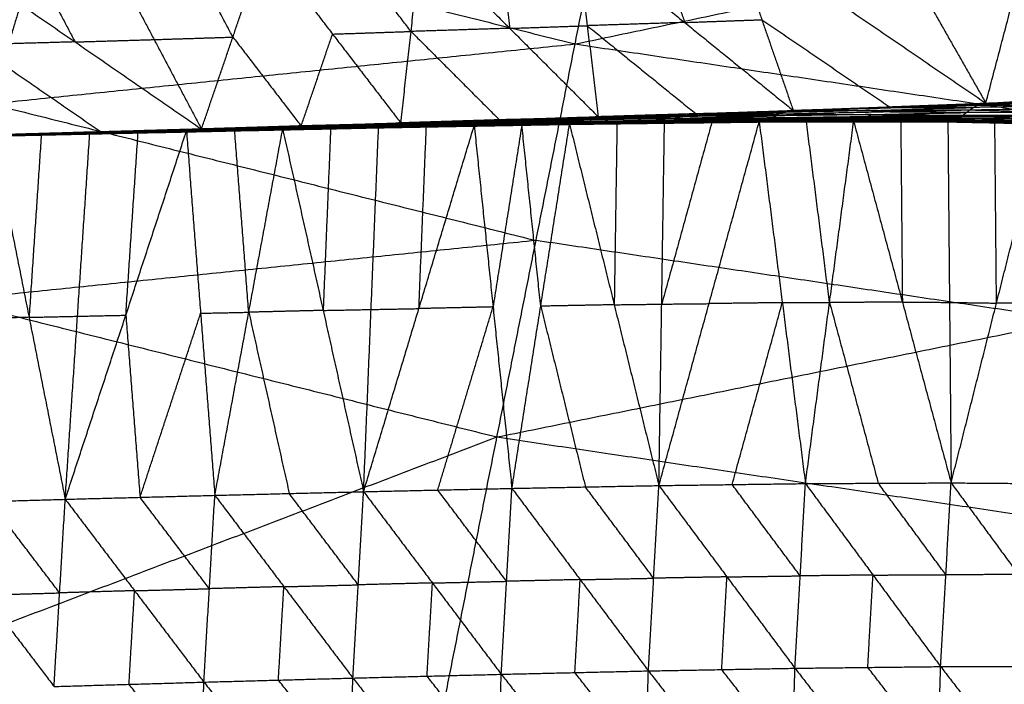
# Model space of a CAD drawing. Header units: millimetres. Extents: x -106 to 110, y -96 to 120.
# Tile 430 of 656: x -20.27 to -12.26, y -81.59 to -76.18. Entities that reach past the tile are written whole.
import ezdxf

# ---------------------------------------------------------------- set-up
doc = ezdxf.new("R2010")
doc.units = ezdxf.units.MM
doc.header["$MEASUREMENT"] = 0
doc.layers.add('Default', color=7, linetype='Continuous', true_color=0x000000)

msp = doc.modelspace()

# ---------------------------------------------------------------- linework, layer by layer
at = {"layer": 'Default'}
for points in [[(-15.7514, -76.3776, 7.9444), (-15.4387, -74.8058, 7.4488), (-15.126, -73.234, 6.9532)], [(-24.3249, -74.2301, 7.9444), (-20.0381, -75.3039, 7.9444), (-15.7514, -76.3776, 7.9444)], [(-15.7514, -76.3776, 7.9444), (-11.2229, -75.4312, 7.4488), (-6.6944, -74.4847, 6.9532)], [(-20.0381, -75.3039, 7.9444), (-20.2747, -76.0838, 8.2375), (-20.5113, -76.8638, 8.5305)], [(-13.2428, -75.3925, 2.7131), (-12.8254, -76.1256, 3.909), (-12.408, -76.8586, 5.105)], [(-12.408, -76.8586, 5.105), (-12.2079, -76.0977, 3.8748), (-12.0078, -75.3368, 2.6446)], [(-15.7424, -75.4871, 2.8812), (-15.6525, -76.2288, 4.1109), (-15.5626, -76.9705, 5.3407)], [(-15.7424, -75.4871, 2.8812), (-14.8592, -76.2027, 4.0498), (-13.9759, -76.9183, 5.2184)], [(-15.1146, -75.4644, 2.8366), (-14.9869, -75.8336, 3.4432), (-14.8592, -76.2027, 4.0498)], [(-14.4868, -75.4418, 2.7921), (-14.2314, -76.18, 4.0052), (-13.9759, -76.9183, 5.2184)], [(-14.4868, -75.4418, 2.7921), (-13.4474, -76.1502, 3.9486), (-12.408, -76.8586, 5.105)], [(-18.7924, -77.07, 5.6213), (-18.537, -76.3215, 4.3542), (-18.2815, -75.573, 3.0872)], [(-18.2815, -75.573, 3.0872), (-17.7257, -76.297, 4.281), (-17.1699, -77.0209, 5.4748)], [(-17.0868, -76.2757, 4.2271), (-17.3647, -75.9137, 3.6302), (-17.6426, -75.5518, 3.0333)], [(-17.1699, -77.0209, 5.4748), (-17.0868, -76.2757, 4.2271), (-17.0036, -75.5305, 2.9794)], [(-17.0036, -75.5305, 2.9794), (-16.2831, -76.2505, 4.1601), (-15.5626, -76.9705, 5.3407)], [(-16.373, -75.5088, 2.9303), (-16.3281, -75.8796, 3.5452), (-16.2831, -76.2505, 4.1601)], [(-20.8499, -75.6517, 3.3239), (-19.8212, -76.3609, 4.4726), (-18.7924, -77.07, 5.6213)], [(-20.2067, -75.6327, 3.2631), (-20.014, -75.9968, 3.8679), (-19.8212, -76.3609, 4.4726)], [(-19.5635, -75.6136, 3.2024), (-19.178, -76.3418, 4.4118), (-18.7924, -77.07, 5.6213)], [(-18.537, -76.3215, 4.3542), (-18.7297, -75.9574, 3.7495), (-18.9225, -75.5933, 3.1448)], [(-14.8592, -76.2027, 4.0498), (-15.2558, -76.2157, 4.0803), (-15.6525, -76.2288, 4.1109)], [(-14.8592, -76.2027, 4.0498), (-14.5453, -76.1914, 4.0275), (-14.2314, -76.18, 4.0052)], [(-14.2314, -76.18, 4.0052), (-13.7117, -76.5342, 4.5835), (-13.192, -76.8885, 5.1617)], [(-17.9812, -77.0455, 5.548), (-17.8534, -76.6712, 4.9145), (-17.7257, -76.297, 4.281)], [(-17.7257, -76.297, 4.281), (-17.4063, -76.2863, 4.2541), (-17.0868, -76.2757, 4.2271)], [(-16.2831, -76.2505, 4.1601), (-16.6849, -76.2631, 4.1936), (-17.0868, -76.2757, 4.2271)], [(-17.0868, -76.2757, 4.2271), (-16.7265, -76.6357, 4.8174), (-16.3663, -76.9957, 5.4078)], [(-16.2831, -76.2505, 4.1601), (-15.9678, -76.2396, 4.1355), (-15.6525, -76.2288, 4.1109)], [(-15.6525, -76.2288, 4.1109), (-15.2109, -76.5866, 4.6952), (-14.7692, -76.9444, 5.2795)], [(-25.2713, -77.3499, 9.1165), (-20.5113, -76.8638, 8.5305), (-15.7514, -76.3776, 7.9444)], [(-19.8212, -76.3609, 4.4726), (-20.2298, -76.3723, 4.5123), (-20.6384, -76.3837, 4.5519)], [(-19.8212, -76.3609, 4.4726), (-19.4996, -76.3513, 4.4422), (-19.178, -76.3418, 4.4118)], [(-19.178, -76.3418, 4.4118), (-18.8575, -76.3317, 4.383), (-18.537, -76.3215, 4.3542)], [(-18.537, -76.3215, 4.3542), (-18.2591, -76.6835, 4.9511), (-17.9812, -77.0455, 5.548)], [(-16.3874, -79.5752, 9.1165), (-16.0694, -77.9764, 8.5305), (-15.7514, -76.3776, 7.9444)], [(-15.7514, -76.3776, 7.9444), (-11.38, -77.0261, 7.9444), (-7.0086, -77.6745, 7.9444)], [(-20.6384, -76.3837, 4.5519), (-20.124, -76.7383, 5.1263), (-19.6096, -77.0929, 5.7006)], [(-13.9759, -76.9183, 5.2184), (-13.192, -76.8885, 5.1617), (-12.408, -76.8586, 5.105)], [(-12.4762, -76.8745, 5.0944), (-11.707, -76.8498, 5.0323), (-10.9378, -76.8252, 4.9702)], [(-12.4762, -76.8745, 5.0944), (-12.4421, -76.8666, 5.0997), (-12.408, -76.8586, 5.105)], [(-11.6729, -76.8419, 5.0376), (-12.0575, -76.8542, 5.0686), (-12.4421, -76.8666, 5.0997)], [(-12.4421, -76.8666, 5.0997), (-12.0745, -76.8582, 5.066), (-11.707, -76.8498, 5.0323)], [(-12.408, -76.8586, 5.105), (-11.6367, -76.822, 5.0519), (-10.8653, -76.7854, 4.9987)], [(-12.408, -76.8586, 5.105), (-11.6729, -76.8419, 5.0376), (-10.9378, -76.8252, 4.9702)], [(-20.5113, -76.8638, 8.5305), (-18.2903, -77.4201, 8.5305), (-16.0694, -77.9764, 8.5305)], [(-15.613, -76.9704, 5.3407), (-14.8242, -76.9463, 5.2785), (-14.0355, -76.9223, 5.2162)], [(-15.5626, -76.9705, 5.3407), (-14.7692, -76.9444, 5.2795), (-13.9759, -76.9183, 5.2184)], [(-15.5626, -76.9705, 5.3407), (-14.799, -76.9464, 5.2785), (-14.0355, -76.9223, 5.2162)], [(-14.852, -76.9585, 5.2751), (-14.4576, -76.9465, 5.244), (-14.0633, -76.9345, 5.2129)], [(-14.0633, -76.9345, 5.2129), (-14.4437, -76.9404, 5.2457), (-14.8242, -76.9463, 5.2785)], [(-14.799, -76.9464, 5.2785), (-14.4024, -76.9334, 5.2479), (-14.0057, -76.9203, 5.2173)], [(-14.091, -76.9467, 5.2096), (-13.315, -76.9301, 5.1469), (-12.5389, -76.9135, 5.0842)], [(-14.091, -76.9467, 5.2096), (-14.0633, -76.9345, 5.2129), (-14.0355, -76.9223, 5.2162)], [(-13.2872, -76.9179, 5.1502), (-13.6752, -76.9262, 5.1815), (-14.0633, -76.9345, 5.2129)], [(-14.0355, -76.9223, 5.2162), (-13.2558, -76.8984, 5.1553), (-12.4762, -76.8745, 5.0944)], [(-14.0355, -76.9223, 5.2162), (-13.2872, -76.9179, 5.1502), (-12.5389, -76.9135, 5.0842)], [(-14.0355, -76.9223, 5.2162), (-14.0057, -76.9203, 5.2173), (-13.9759, -76.9183, 5.2184)], [(-13.2261, -76.8964, 5.1564), (-13.6159, -76.9084, 5.1868), (-14.0057, -76.9203, 5.2173)], [(-14.0057, -76.9203, 5.2173), (-13.6308, -76.9094, 5.1863), (-13.2558, -76.8984, 5.1553)], [(-13.9759, -76.9183, 5.2184), (-13.2261, -76.8964, 5.1564), (-12.4762, -76.8745, 5.0944)], [(-13.3427, -76.9521, 5.1535), (-12.9546, -76.9438, 5.1222), (-12.5666, -76.9355, 5.0908)], [(-13.315, -76.9301, 5.1469), (-13.3011, -76.924, 5.1485), (-13.2872, -76.9179, 5.1502)], [(-12.5666, -76.9355, 5.0908), (-12.9408, -76.9328, 5.1189), (-13.315, -76.9301, 5.1469)], [(-13.2872, -76.9179, 5.1502), (-12.8974, -76.9059, 5.1197), (-12.5075, -76.894, 5.0893)], [(-12.5075, -76.894, 5.0893), (-12.8817, -76.8962, 5.1223), (-13.2558, -76.8984, 5.1553)], [(-13.2261, -76.8964, 5.1564), (-12.8341, -76.8815, 5.128), (-12.4421, -76.8666, 5.0997)], [(-13.192, -76.8885, 5.1617), (-13.209, -76.8924, 5.159), (-13.2261, -76.8964, 5.1564)], [(-12.5943, -76.9575, 5.0975), (-12.5666, -76.9355, 5.0908), (-12.5389, -76.9135, 5.0842)], [(-11.8004, -76.9346, 5.0272), (-12.1835, -76.9351, 5.059), (-12.5666, -76.9355, 5.0908)], [(-12.5389, -76.9135, 5.0842), (-12.5075, -76.894, 5.0893), (-12.4762, -76.8745, 5.0944)], [(-12.5389, -76.9135, 5.0842), (-11.7714, -76.9012, 5.0185), (-11.004, -76.889, 4.9528)], [(-12.5389, -76.9135, 5.0842), (-11.8004, -76.9346, 5.0272), (-11.0619, -76.9558, 4.9702)], [(-11.7401, -76.8818, 5.0236), (-12.1238, -76.8879, 5.0564), (-12.5075, -76.894, 5.0893)], [(-12.4762, -76.8745, 5.0944), (-11.7401, -76.8818, 5.0236), (-11.004, -76.889, 4.9528)], [(-17.2924, -77.0525, 5.4757), (-16.5066, -77.035, 5.4121), (-15.7208, -77.0176, 5.3485)], [(-17.2777, -77.0462, 5.4711), (-16.4898, -77.0271, 5.4067), (-15.7019, -77.0081, 5.3423)], [(-17.2777, -77.0462, 5.4711), (-16.4993, -77.0319, 5.4098), (-15.7208, -77.0176, 5.3485)], [(-17.2453, -77.0316, 5.4667), (-16.4526, -77.0092, 5.4009), (-15.66, -76.9868, 5.3351)], [(-17.2453, -77.0316, 5.4667), (-16.4736, -77.0198, 5.4045), (-15.7019, -77.0081, 5.3423)], [(-16.4344, -77.0035, 5.404), (-16.8307, -77.0147, 5.4369), (-17.2271, -77.0259, 5.4698)], [(-17.2089, -77.0202, 5.4729), (-16.4109, -76.9953, 5.4068), (-15.613, -76.9704, 5.3407)], [(-17.2089, -77.0202, 5.4729), (-16.4344, -77.0035, 5.404), (-15.66, -76.9868, 5.3351)], [(-17.1894, -77.0205, 5.4738), (-16.8002, -77.0079, 5.4403), (-16.4109, -76.9953, 5.4068)], [(-16.3914, -76.9956, 5.4078), (-16.7904, -77.0081, 5.4408), (-17.1894, -77.0205, 5.4738)], [(-17.1699, -77.0209, 5.4748), (-16.3914, -76.9956, 5.4078), (-15.613, -76.9704, 5.3407)], [(-17.1699, -77.0209, 5.4748), (-16.3663, -76.9957, 5.4078), (-15.5626, -76.9705, 5.3407)], [(-16.4993, -77.0319, 5.4098), (-16.1053, -77.0224, 5.3776), (-15.7113, -77.0128, 5.3454)], [(-15.7113, -77.0128, 5.3454), (-16.1006, -77.02, 5.3761), (-16.4898, -77.0271, 5.4067)], [(-16.4736, -77.0198, 5.4045), (-16.0772, -77.0086, 5.3716), (-15.6809, -76.9974, 5.3387)], [(-15.6809, -76.9974, 5.3387), (-16.0668, -77.0033, 5.3698), (-16.4526, -77.0092, 5.4009)], [(-16.4526, -77.0092, 5.4009), (-16.4435, -77.0063, 5.4025), (-16.4344, -77.0035, 5.404)], [(-16.4344, -77.0035, 5.404), (-16.0354, -76.991, 5.371), (-15.6365, -76.9786, 5.3379)], [(-15.6365, -76.9786, 5.3379), (-16.0237, -76.9869, 5.3724), (-16.4109, -76.9953, 5.4068)], [(-16.3914, -76.9956, 5.4078), (-15.9896, -76.983, 5.3742), (-15.5878, -76.9704, 5.3407)], [(-16.3663, -76.9957, 5.4078), (-16.3788, -76.9956, 5.4078), (-16.3914, -76.9956, 5.4078)], [(-15.7969, -77.0287, 5.3766), (-15.4104, -77.0233, 5.3483), (-15.0238, -77.0179, 5.3199)], [(-15.7697, -77.0309, 5.3731), (-15.0113, -77.0206, 5.32), (-14.2529, -77.0104, 5.267)], [(-15.7697, -77.0309, 5.3731), (-14.9952, -77.0214, 5.3164), (-14.2208, -77.0119, 5.2598)], [(-15.7697, -77.0309, 5.3731), (-15.3968, -77.0244, 5.3465), (-15.0238, -77.0179, 5.3199)], [(-14.9796, -77.0185, 5.3079), (-15.3668, -77.0232, 5.3362), (-15.7541, -77.028, 5.3645)], [(-15.7384, -77.0251, 5.3559), (-14.9611, -77.0133, 5.2966), (-14.1837, -77.0016, 5.2373)], [(-15.7384, -77.0251, 5.3559), (-14.9796, -77.0185, 5.3079), (-14.2208, -77.0119, 5.2598)], [(-15.7384, -77.0251, 5.3559), (-15.7296, -77.0214, 5.3522), (-15.7208, -77.0176, 5.3485)], [(-14.9522, -77.0096, 5.2929), (-15.3409, -77.0155, 5.3225), (-15.7296, -77.0214, 5.3522)], [(-15.7208, -77.0176, 5.3485), (-14.9418, -77.004, 5.288), (-14.1628, -76.9905, 5.2276)], [(-15.7208, -77.0176, 5.3485), (-14.9522, -77.0096, 5.2929), (-14.1837, -77.0016, 5.2373)], [(-15.7208, -77.0176, 5.3485), (-15.7113, -77.0128, 5.3454), (-15.7019, -77.0081, 5.3423)], [(-14.9323, -76.9993, 5.285), (-15.3218, -77.0061, 5.3152), (-15.7113, -77.0128, 5.3454)], [(-15.7019, -77.0081, 5.3423), (-14.9211, -76.9924, 5.281), (-14.1404, -76.9768, 5.2196)], [(-15.7019, -77.0081, 5.3423), (-15.6809, -76.9974, 5.3387), (-15.66, -76.9868, 5.3351)], [(-15.7019, -77.0081, 5.3423), (-14.9323, -76.9993, 5.285), (-14.1628, -76.9905, 5.2276)], [(-14.9002, -76.9818, 5.2774), (-15.2905, -76.9896, 5.308), (-15.6809, -76.9974, 5.3387)], [(-15.66, -76.9868, 5.3351), (-14.8755, -76.9668, 5.2723), (-14.091, -76.9467, 5.2096)], [(-15.66, -76.9868, 5.3351), (-15.6365, -76.9786, 5.3379), (-15.613, -76.9704, 5.3407)], [(-15.66, -76.9868, 5.3351), (-14.9002, -76.9818, 5.2774), (-14.1404, -76.9768, 5.2196)], [(-14.852, -76.9585, 5.2751), (-15.2442, -76.9686, 5.3065), (-15.6365, -76.9786, 5.3379)], [(-15.613, -76.9704, 5.3407), (-14.852, -76.9585, 5.2751), (-14.091, -76.9467, 5.2096)], [(-15.613, -76.9704, 5.3407), (-15.5878, -76.9704, 5.3407), (-15.5626, -76.9705, 5.3407)], [(-15.5878, -76.9704, 5.3407), (-15.206, -76.9584, 5.3096), (-14.8242, -76.9463, 5.2785)], [(-14.799, -76.9464, 5.2785), (-15.1934, -76.9584, 5.3096), (-15.5878, -76.9704, 5.3407)], [(-15.3968, -77.0244, 5.3465), (-15.0175, -77.0193, 5.32), (-14.6383, -77.0142, 5.2935)], [(-15.0692, -79.9702, 4.3478), (-14.6611, -78.4903, 4.8074), (-14.2529, -77.0104, 5.267)], [(-15.0692, -79.9702, 4.3478), (-15.0465, -78.4941, 4.8339), (-15.0238, -77.0179, 5.3199)], [(-14.6383, -77.0142, 5.2935), (-14.8424, -77.7541, 5.0637), (-15.0465, -78.4941, 4.8339)], [(-15.0238, -77.0179, 5.3199), (-14.6383, -77.0142, 5.2935), (-14.2529, -77.0104, 5.267)], [(-15.0113, -77.0206, 5.32), (-14.6241, -77.0159, 5.2917), (-14.2368, -77.0112, 5.2634)], [(-14.9952, -77.0214, 5.3164), (-14.9874, -77.0199, 5.3122), (-14.9796, -77.0185, 5.3079)], [(-14.9796, -77.0185, 5.3079), (-14.5909, -77.0126, 5.2782), (-14.2022, -77.0067, 5.2485)], [(-14.2022, -77.0067, 5.2485), (-14.5816, -77.01, 5.2726), (-14.9611, -77.0133, 5.2966)], [(-14.9611, -77.0133, 5.2966), (-14.9567, -77.0115, 5.2947), (-14.9522, -77.0096, 5.2929)], [(-14.9522, -77.0096, 5.2929), (-14.5627, -77.0028, 5.2627), (-14.1732, -76.996, 5.2325)], [(-14.1732, -76.996, 5.2325), (-14.5575, -77, 5.2603), (-14.9418, -77.004, 5.288)], [(-14.9418, -77.004, 5.288), (-14.9371, -77.0017, 5.2865), (-14.9323, -76.9993, 5.285)], [(-14.9323, -76.9993, 5.285), (-14.542, -76.9914, 5.2543), (-14.1516, -76.9836, 5.2236)], [(-14.9211, -76.9924, 5.281), (-14.9107, -76.9871, 5.2792), (-14.9002, -76.9818, 5.2774)], [(-14.1516, -76.9836, 5.2236), (-14.5364, -76.988, 5.2523), (-14.9211, -76.9924, 5.281)], [(-14.9002, -76.9818, 5.2774), (-14.5079, -76.9718, 5.246), (-14.1157, -76.9618, 5.2146)], [(-14.8755, -76.9668, 5.2723), (-14.8637, -76.9627, 5.2737), (-14.852, -76.9585, 5.2751)], [(-14.1157, -76.9618, 5.2146), (-14.4956, -76.9643, 5.2435), (-14.8755, -76.9668, 5.2723)], [(-14.7692, -76.9444, 5.2795), (-14.7841, -76.9454, 5.279), (-14.799, -76.9464, 5.2785)], [(-14.2529, -77.0104, 5.267), (-13.8685, -77.0091, 5.2427), (-13.484, -77.0077, 5.2184)], [(-14.2529, -77.0104, 5.267), (-14.2368, -77.0112, 5.2634), (-14.2208, -77.0119, 5.2598)], [(-14.2529, -77.0104, 5.267), (-14.0647, -78.4823, 4.7693), (-13.8765, -79.9541, 4.2716)], [(-14.2368, -77.0112, 5.2634), (-14.0527, -77.0101, 5.2531), (-13.8685, -77.0091, 5.2427)], [(-13.8524, -77.0098, 5.2391), (-14.0446, -77.0105, 5.2513), (-14.2368, -77.0112, 5.2634)], [(-14.2208, -77.0119, 5.2598), (-14.2022, -77.0067, 5.2485), (-14.1837, -77.0016, 5.2373)], [(-14.2208, -77.0119, 5.2598), (-13.8524, -77.0098, 5.2391), (-13.484, -77.0077, 5.2184)], [(-14.2208, -77.0119, 5.2598), (-13.4689, -77.0116, 5.2171), (-12.7171, -77.0113, 5.1744)], [(-14.2208, -77.0119, 5.2598), (-13.4518, -77.0118, 5.2074), (-12.6829, -77.0118, 5.155)], [(-13.4333, -77.0067, 5.1961), (-13.8178, -77.0067, 5.2223), (-14.2022, -77.0067, 5.2485)], [(-14.1837, -77.0016, 5.2373), (-14.1732, -76.996, 5.2325), (-14.1628, -76.9905, 5.2276)], [(-14.1837, -77.0016, 5.2373), (-13.413, -76.9979, 5.1796), (-12.6424, -76.9943, 5.1218)], [(-14.1837, -77.0016, 5.2373), (-13.4333, -77.0067, 5.1961), (-12.6829, -77.0118, 5.155)], [(-13.4026, -76.9924, 5.1747), (-13.7879, -76.9942, 5.2036), (-14.1732, -76.996, 5.2325)], [(-14.1628, -76.9905, 5.2276), (-14.1516, -76.9836, 5.2236), (-14.1404, -76.9768, 5.2196)], [(-14.1628, -76.9905, 5.2276), (-13.391, -76.9841, 5.168), (-12.6193, -76.9776, 5.1084)], [(-14.1628, -76.9905, 5.2276), (-13.4026, -76.9924, 5.1747), (-12.6424, -76.9943, 5.1218)], [(-13.3798, -76.9772, 5.164), (-13.7657, -76.9804, 5.1938), (-14.1516, -76.9836, 5.2236)], [(-14.1404, -76.9768, 5.2196), (-14.1157, -76.9618, 5.2146), (-14.091, -76.9467, 5.2096)], [(-14.1404, -76.9768, 5.2196), (-13.3674, -76.9672, 5.1585), (-12.5943, -76.9575, 5.0975)], [(-14.1404, -76.9768, 5.2196), (-13.3798, -76.9772, 5.164), (-12.6193, -76.9776, 5.1084)], [(-13.3427, -76.9521, 5.1535), (-13.7292, -76.9569, 5.184), (-14.1157, -76.9618, 5.2146)], [(-14.091, -76.9467, 5.2096), (-13.3427, -76.9521, 5.1535), (-12.5943, -76.9575, 5.0975)], [(-13.8765, -79.9541, 4.2716), (-13.6803, -78.4809, 4.745), (-13.484, -77.0077, 5.2184)], [(-13.6803, -78.4809, 4.745), (-13.7744, -77.745, 4.9939), (-13.8685, -77.0091, 5.2427)], [(-13.8524, -77.0098, 5.2391), (-13.4765, -77.0097, 5.2178), (-13.1006, -77.0095, 5.1964)], [(-13.4689, -77.0116, 5.2171), (-13.6607, -77.0107, 5.2281), (-13.8524, -77.0098, 5.2391)], [(-13.484, -77.0077, 5.2184), (-13.1006, -77.0095, 5.1964), (-12.7171, -77.0113, 5.1744)], [(-13.484, -77.0077, 5.2184), (-13.0874, -78.4782, 4.7154), (-12.6907, -79.9487, 4.2124)], [(-13.4689, -77.0116, 5.2171), (-13.0845, -77.0116, 5.1909), (-12.7, -77.0115, 5.1647)], [(-13.4518, -77.0118, 5.2074), (-13.4604, -77.0117, 5.2123), (-13.4689, -77.0116, 5.2171)], [(-13.4518, -77.0118, 5.2074), (-13.4426, -77.0093, 5.2018), (-13.4333, -77.0067, 5.1961)], [(-13.4333, -77.0067, 5.1961), (-13.048, -77.0048, 5.1673), (-12.6626, -77.003, 5.1384)], [(-13.413, -76.9979, 5.1796), (-13.4078, -76.9951, 5.1771), (-13.4026, -76.9924, 5.1747)], [(-12.6626, -77.003, 5.1384), (-13.0378, -77.0005, 5.159), (-13.413, -76.9979, 5.1796)], [(-13.4026, -76.9924, 5.1747), (-13.0167, -76.9892, 5.1449), (-12.6308, -76.9859, 5.1151)], [(-13.391, -76.9841, 5.168), (-13.3854, -76.9806, 5.166), (-13.3798, -76.9772, 5.164)], [(-12.6308, -76.9859, 5.1151), (-13.0109, -76.985, 5.1416), (-13.391, -76.9841, 5.168)], [(-13.3798, -76.9772, 5.164), (-12.9933, -76.9724, 5.1335), (-12.6068, -76.9676, 5.103)], [(-13.3674, -76.9672, 5.1585), (-13.355, -76.9596, 5.156), (-13.3427, -76.9521, 5.1535)], [(-12.6068, -76.9676, 5.103), (-12.9871, -76.9674, 5.1308), (-13.3674, -76.9672, 5.1585)], [(-13.1006, -77.0095, 5.1964), (-13.094, -77.7439, 4.9559), (-13.0874, -78.4782, 4.7154)], [(-12.7171, -77.0113, 5.1744), (-12.7039, -78.48, 4.6934), (-12.6907, -79.9487, 4.2124)], [(-12.7171, -77.0113, 5.1744), (-12.7, -77.0115, 5.1647), (-12.6829, -77.0118, 5.155)], [(-12.7171, -77.0113, 5.1744), (-12.3346, -77.0171, 5.1551), (-11.952, -77.0228, 5.1358)], [(-12.3174, -77.0173, 5.1454), (-12.5087, -77.0144, 5.155), (-12.7, -77.0115, 5.1647)], [(-12.6829, -77.0118, 5.155), (-12.6626, -77.003, 5.1384), (-12.6424, -76.9943, 5.1218)], [(-12.6829, -77.0118, 5.155), (-12.3174, -77.0173, 5.1454), (-11.952, -77.0228, 5.1358)], [(-12.6829, -77.0118, 5.155), (-11.935, -77.0278, 5.1289), (-11.1872, -77.0437, 5.1027)], [(-12.6829, -77.0118, 5.155), (-11.918, -77.0264, 5.1064), (-11.1531, -77.0411, 5.0577)], [(-11.8977, -77.0177, 5.0898), (-12.2802, -77.0103, 5.1141), (-12.6626, -77.003, 5.1384)], [(-12.6424, -76.9943, 5.1218), (-12.6308, -76.9859, 5.1151), (-12.6193, -76.9776, 5.1084)], [(-12.6424, -76.9943, 5.1218), (-11.8977, -77.0177, 5.0898), (-11.1531, -77.0411, 5.0577)], [(-12.6424, -76.9943, 5.1218), (-11.877, -77.0028, 5.0637), (-11.1116, -77.0114, 5.0055)], [(-11.8655, -76.9945, 5.057), (-12.2481, -76.9902, 5.086), (-12.6308, -76.9859, 5.1151)], [(-12.6193, -76.9776, 5.1084), (-12.6068, -76.9676, 5.103), (-12.5943, -76.9575, 5.0975)], [(-12.6193, -76.9776, 5.1084), (-11.8655, -76.9945, 5.057), (-11.1116, -77.0114, 5.0055)], [(-12.6193, -76.9776, 5.1084), (-11.8535, -76.9818, 5.0471), (-11.0878, -76.9859, 4.9857)], [(-11.841, -76.9717, 5.0416), (-12.2239, -76.9697, 5.0723), (-12.6068, -76.9676, 5.103)], [(-12.5943, -76.9575, 5.0975), (-11.8281, -76.9566, 5.0338), (-11.0619, -76.9558, 4.9702)], [(-12.5943, -76.9575, 5.0975), (-11.841, -76.9717, 5.0416), (-11.0878, -76.9859, 4.9857)], [(-12.3346, -77.0171, 5.1551), (-12.326, -77.0172, 5.1502), (-12.3174, -77.0173, 5.1454)], [(-12.3213, -78.4858, 4.6741), (-12.328, -77.7514, 4.9146), (-12.3346, -77.0171, 5.1551)], [(-12.3174, -77.0173, 5.1454), (-11.9435, -77.0253, 5.1323), (-11.5696, -77.0333, 5.1192)], [(-11.935, -77.0278, 5.1289), (-12.1262, -77.0225, 5.1371), (-12.3174, -77.0173, 5.1454)], [(-20.484, -77.1246, 5.7812), (-19.6994, -77.1057, 5.7089), (-18.9149, -77.0868, 5.6366)], [(-20.484, -77.1246, 5.7812), (-19.6924, -77.108, 5.7059), (-18.9009, -77.0914, 5.6306)], [(-20.476, -77.1264, 5.7739), (-19.6884, -77.1089, 5.7022), (-18.9009, -77.0914, 5.6306)], [(-20.476, -77.1264, 5.7739), (-19.6804, -77.1093, 5.6965), (-18.8848, -77.0922, 5.6192)], [(-20.4712, -77.1258, 5.7713), (-19.6734, -77.1078, 5.693), (-18.8756, -77.0899, 5.6147)], [(-20.4712, -77.1258, 5.7713), (-19.678, -77.109, 5.6952), (-18.8848, -77.0922, 5.6192)], [(-20.4661, -77.1244, 5.7697), (-19.6659, -77.1054, 5.6906), (-18.8657, -77.0864, 5.6116)], [(-20.4661, -77.1244, 5.7697), (-19.6708, -77.1072, 5.6922), (-18.8756, -77.0899, 5.6147)], [(-20.4544, -77.1204, 5.7696), (-19.649, -77.0989, 5.6897), (-18.8437, -77.0774, 5.6098)], [(-20.4544, -77.1204, 5.7696), (-19.66, -77.1034, 5.6906), (-18.8657, -77.0864, 5.6116)], [(-19.6424, -77.0969, 5.6923), (-20.045, -77.1076, 5.7322), (-20.4477, -77.1184, 5.7722)], [(-20.4411, -77.1164, 5.7748), (-19.63, -77.0931, 5.6956), (-18.8189, -77.0699, 5.6164)], [(-20.4411, -77.1164, 5.7748), (-19.6424, -77.0969, 5.6923), (-18.8437, -77.0774, 5.6098)], [(-19.6228, -77.0928, 5.6982), (-20.0284, -77.1045, 5.7378), (-20.4339, -77.1161, 5.7774)], [(-20.4268, -77.1158, 5.7799), (-19.6228, -77.0928, 5.6982), (-18.8189, -77.0699, 5.6164)], [(-20.4268, -77.1158, 5.7799), (-19.6096, -77.0929, 5.7006), (-18.7924, -77.07, 5.6213)], [(-20.0928, -77.1142, 5.7456), (-19.7005, -77.1047, 5.7094), (-19.3082, -77.0952, 5.6733)], [(-19.9016, -80.082, 4.7772), (-19.4082, -78.5844, 5.2069), (-18.9149, -77.0868, 5.6366)], [(-19.7016, -77.1037, 5.71), (-19.3082, -77.0952, 5.6733), (-18.9149, -77.0868, 5.6366)], [(-19.6994, -77.1057, 5.7089), (-19.3036, -77.0974, 5.6712), (-18.9079, -77.0891, 5.6336)], [(-19.6884, -77.1089, 5.7022), (-19.2906, -77.1003, 5.6636), (-18.8928, -77.0918, 5.6249)], [(-18.8928, -77.0918, 5.6249), (-19.2866, -77.1005, 5.6607), (-19.6804, -77.1093, 5.6965)], [(-19.678, -77.109, 5.6952), (-19.2791, -77.1, 5.6561), (-18.8802, -77.091, 5.617)], [(-18.8802, -77.091, 5.617), (-19.2768, -77.0994, 5.655), (-19.6734, -77.1078, 5.693)], [(-19.6708, -77.1072, 5.6922), (-19.2708, -77.0977, 5.6527), (-18.8707, -77.0881, 5.6132)], [(-18.8707, -77.0881, 5.6132), (-19.2683, -77.0968, 5.6519), (-19.6659, -77.1054, 5.6906)], [(-19.66, -77.1034, 5.6906), (-19.2574, -77.0926, 5.6506), (-18.8547, -77.0819, 5.6107)], [(-18.8547, -77.0819, 5.6107), (-19.2519, -77.0904, 5.6502), (-19.649, -77.0989, 5.6897)], [(-19.649, -77.0989, 5.6897), (-19.6457, -77.0979, 5.691), (-19.6424, -77.0969, 5.6923)], [(-19.6424, -77.0969, 5.6923), (-19.2368, -77.0852, 5.6527), (-18.8313, -77.0736, 5.6131)], [(-18.8313, -77.0736, 5.6131), (-19.2306, -77.0834, 5.6544), (-19.63, -77.0931, 5.6956)], [(-19.63, -77.0931, 5.6956), (-19.6264, -77.093, 5.6969), (-19.6228, -77.0928, 5.6982)], [(-19.6228, -77.0928, 5.6982), (-19.2142, -77.0814, 5.6585), (-18.8056, -77.0699, 5.6188)], [(-18.8056, -77.0699, 5.6188), (-19.2076, -77.0814, 5.6597), (-19.6096, -77.0929, 5.7006)], [(-19.4082, -78.5844, 5.2069), (-19.3582, -77.8398, 5.4401), (-19.3082, -77.0952, 5.6733)], [(-18.9149, -77.0868, 5.6366), (-18.5232, -77.0787, 5.6016), (-18.1315, -77.0707, 5.5666)], [(-18.9149, -77.0868, 5.6366), (-18.9079, -77.0891, 5.6336), (-18.9009, -77.0914, 5.6306)], [(-18.9149, -77.0868, 5.6366), (-18.7993, -78.5683, 5.1452), (-18.6837, -80.0498, 4.6539)], [(-18.9079, -77.0891, 5.6336), (-18.7155, -77.0839, 5.6176), (-18.5232, -77.0787, 5.6016)], [(-18.9009, -77.0914, 5.6306), (-18.1259, -77.0734, 5.5653), (-17.351, -77.0555, 5.5)], [(-18.9009, -77.0914, 5.6306), (-18.1154, -77.0752, 5.5632), (-17.33, -77.059, 5.4958)], [(-18.9009, -77.0914, 5.6306), (-18.5162, -77.081, 5.5986), (-18.1315, -77.0707, 5.5666)], [(-18.9009, -77.0914, 5.6306), (-18.8928, -77.0918, 5.6249), (-18.8848, -77.0922, 5.6192)], [(-18.1074, -77.0756, 5.5575), (-18.5001, -77.0837, 5.5912), (-18.8928, -77.0918, 5.6249)], [(-18.8848, -77.0922, 5.6192), (-18.0954, -77.0746, 5.5504), (-17.3059, -77.057, 5.4816)], [(-18.8848, -77.0922, 5.6192), (-18.1074, -77.0756, 5.5575), (-17.33, -77.059, 5.4958)], [(-18.8848, -77.0922, 5.6192), (-18.8802, -77.091, 5.617), (-18.8756, -77.0899, 5.6147)], [(-18.0908, -77.0735, 5.5482), (-18.4855, -77.0823, 5.5826), (-18.8802, -77.091, 5.617)], [(-18.8756, -77.0899, 5.6147), (-18.084, -77.0712, 5.5452), (-17.2924, -77.0525, 5.4757)], [(-18.8756, -77.0899, 5.6147), (-18.0908, -77.0735, 5.5482), (-17.3059, -77.057, 5.4816)], [(-18.8756, -77.0899, 5.6147), (-18.8707, -77.0881, 5.6132), (-18.8657, -77.0864, 5.6116)], [(-18.079, -77.0694, 5.5437), (-18.4749, -77.0788, 5.5784), (-18.8707, -77.0881, 5.6132)], [(-18.8657, -77.0864, 5.6116), (-18.0717, -77.0663, 5.5413), (-17.2777, -77.0462, 5.4711)], [(-18.8657, -77.0864, 5.6116), (-18.079, -77.0694, 5.5437), (-17.2924, -77.0525, 5.4757)], [(-18.8657, -77.0864, 5.6116), (-18.8547, -77.0819, 5.6107), (-18.8437, -77.0774, 5.6098)], [(-18.0607, -77.0618, 5.5404), (-18.4577, -77.0718, 5.5756), (-18.8547, -77.0819, 5.6107)], [(-18.8437, -77.0774, 5.6098), (-18.0445, -77.0545, 5.5383), (-17.2453, -77.0316, 5.4667)], [(-18.8437, -77.0774, 5.6098), (-18.0607, -77.0618, 5.5404), (-17.2777, -77.0462, 5.4711)], [(-18.8437, -77.0774, 5.6098), (-18.8313, -77.0736, 5.6131), (-18.8189, -77.0699, 5.6164)], [(-18.0321, -77.0507, 5.5416), (-18.4317, -77.0622, 5.5774), (-18.8313, -77.0736, 5.6131)], [(-18.8189, -77.0699, 5.6164), (-18.0139, -77.045, 5.5447), (-17.2089, -77.0202, 5.4729)], [(-18.8189, -77.0699, 5.6164), (-18.0321, -77.0507, 5.5416), (-17.2453, -77.0316, 5.4667)], [(-18.8189, -77.0699, 5.6164), (-18.8056, -77.0699, 5.6188), (-18.7924, -77.07, 5.6213)], [(-18.8056, -77.0699, 5.6188), (-18.4098, -77.0575, 5.5818), (-18.0139, -77.045, 5.5447)], [(-18.0006, -77.0451, 5.5471), (-18.4031, -77.0575, 5.583), (-18.8056, -77.0699, 5.6188)], [(-18.7924, -77.07, 5.6213), (-18.0006, -77.0451, 5.5471), (-17.2089, -77.0202, 5.4729)], [(-18.7924, -77.07, 5.6213), (-17.9812, -77.0455, 5.548), (-17.1699, -77.0209, 5.4748)], [(-18.6837, -80.0498, 4.6539), (-18.4076, -78.5602, 5.1102), (-18.1315, -77.0707, 5.5666)], [(-18.5232, -77.0787, 5.6016), (-18.5197, -77.0799, 5.6001), (-18.5162, -77.081, 5.5986)], [(-18.4076, -78.5602, 5.1102), (-18.4654, -77.8195, 5.3559), (-18.5232, -77.0787, 5.6016)], [(-18.5162, -77.081, 5.5986), (-18.1287, -77.072, 5.566), (-17.7412, -77.0631, 5.5333)], [(-18.1259, -77.0734, 5.5653), (-18.321, -77.0772, 5.582), (-18.5162, -77.081, 5.5986)], [(-18.1315, -77.0707, 5.5666), (-17.7412, -77.0631, 5.5333), (-17.351, -77.0555, 5.5)], [(-18.1315, -77.0707, 5.5666), (-17.8022, -78.5454, 5.0536), (-17.4729, -80.0201, 4.5406)], [(-18.1259, -77.0734, 5.5653), (-17.7332, -77.0653, 5.5316), (-17.3405, -77.0572, 5.4979)], [(-18.1154, -77.0752, 5.5632), (-18.1207, -77.0743, 5.5643), (-18.1259, -77.0734, 5.5653)], [(-18.1154, -77.0752, 5.5632), (-18.1114, -77.0754, 5.5603), (-18.1074, -77.0756, 5.5575)], [(-18.1074, -77.0756, 5.5575), (-17.7127, -77.0668, 5.5231), (-17.318, -77.058, 5.4887)], [(-17.318, -77.058, 5.4887), (-17.7067, -77.0663, 5.5196), (-18.0954, -77.0746, 5.5504)], [(-18.0954, -77.0746, 5.5504), (-18.0931, -77.074, 5.5493), (-18.0908, -77.0735, 5.5482)], [(-18.0908, -77.0735, 5.5482), (-17.695, -77.0641, 5.5134), (-17.2991, -77.0547, 5.4787)], [(-17.2991, -77.0547, 5.4787), (-17.6916, -77.063, 5.512), (-18.084, -77.0712, 5.5452)], [(-18.084, -77.0712, 5.5452), (-18.0815, -77.0703, 5.5444), (-18.079, -77.0694, 5.5437)], [(-18.079, -77.0694, 5.5437), (-17.682, -77.0594, 5.5085), (-17.285, -77.0493, 5.4734)], [(-17.285, -77.0493, 5.4734), (-17.6784, -77.0578, 5.5074), (-18.0717, -77.0663, 5.5413)], [(-18.0717, -77.0663, 5.5413), (-18.0662, -77.064, 5.5409), (-18.0607, -77.0618, 5.5404)], [(-18.0607, -77.0618, 5.5404), (-17.6611, -77.0503, 5.5047), (-17.2615, -77.0389, 5.4689)], [(-17.2615, -77.0389, 5.4689), (-17.653, -77.0467, 5.5036), (-18.0445, -77.0545, 5.5383)], [(-18.0445, -77.0545, 5.5383), (-18.0383, -77.0526, 5.5399), (-18.0321, -77.0507, 5.5416)], [(-18.0321, -77.0507, 5.5416), (-17.6296, -77.0383, 5.5057), (-17.2271, -77.0259, 5.4698)], [(-17.2271, -77.0259, 5.4698), (-17.6205, -77.0354, 5.5072), (-18.0139, -77.045, 5.5447)], [(-18.0006, -77.0451, 5.5471), (-17.595, -77.0328, 5.5105), (-17.1894, -77.0205, 5.4738)], [(-17.9812, -77.0455, 5.548), (-17.9909, -77.0453, 5.5475), (-18.0006, -77.0451, 5.5471)], [(-17.7412, -77.0631, 5.5333), (-17.7717, -77.8042, 5.2935), (-17.8022, -78.5454, 5.0536)], [(-17.4729, -80.0201, 4.5406), (-17.0228, -78.5307, 4.9886), (-16.5727, -77.0414, 5.4366)], [(-17.4729, -80.0201, 4.5406), (-17.4119, -78.5378, 5.0203), (-17.351, -77.0555, 5.5)], [(-17.351, -77.0555, 5.5), (-16.9619, -77.0484, 5.4683), (-16.5727, -77.0414, 5.4366)], [(-17.351, -77.0555, 5.5), (-17.3405, -77.0572, 5.4979), (-17.33, -77.059, 5.4958)], [(-17.3405, -77.0572, 5.4979), (-17.1512, -77.0528, 5.4831), (-16.9619, -77.0484, 5.4683)], [(-16.9514, -77.0502, 5.4662), (-17.1459, -77.0537, 5.482), (-17.3405, -77.0572, 5.4979)], [(-17.33, -77.059, 5.4958), (-16.5499, -77.045, 5.4344), (-15.7697, -77.0309, 5.3731)], [(-17.33, -77.059, 5.4958), (-16.9514, -77.0502, 5.4662), (-16.5727, -77.0414, 5.4366)], [(-17.33, -77.059, 5.4958), (-17.318, -77.058, 5.4887), (-17.3059, -77.057, 5.4816)], [(-16.5378, -77.044, 5.4273), (-16.9279, -77.051, 5.458), (-17.318, -77.058, 5.4887)], [(-17.3059, -77.057, 5.4816), (-16.5222, -77.0411, 5.4188), (-15.7384, -77.0251, 5.3559)], [(-17.3059, -77.057, 5.4816), (-16.5378, -77.044, 5.4273), (-15.7697, -77.0309, 5.3731)], [(-17.3059, -77.057, 5.4816), (-17.2991, -77.0547, 5.4787), (-17.2924, -77.0525, 5.4757)], [(-16.5154, -77.0388, 5.4158), (-16.9073, -77.0468, 5.4473), (-17.2991, -77.0547, 5.4787)], [(-17.2924, -77.0525, 5.4757), (-16.5154, -77.0388, 5.4158), (-15.7384, -77.0251, 5.3559)], [(-17.2924, -77.0525, 5.4757), (-17.285, -77.0493, 5.4734), (-17.2777, -77.0462, 5.4711)], [(-16.4993, -77.0319, 5.4098), (-16.8921, -77.0406, 5.4416), (-17.285, -77.0493, 5.4734)], [(-17.2777, -77.0462, 5.4711), (-17.2615, -77.0389, 5.4689), (-17.2453, -77.0316, 5.4667)], [(-16.4736, -77.0198, 5.4045), (-16.8675, -77.0294, 5.4367), (-17.2615, -77.0389, 5.4689)], [(-17.2453, -77.0316, 5.4667), (-17.2271, -77.0259, 5.4698), (-17.2089, -77.0202, 5.4729)], [(-17.2089, -77.0202, 5.4729), (-17.1894, -77.0205, 5.4738), (-17.1699, -77.0209, 5.4748)], [(-17.0228, -78.5307, 4.9886), (-16.9923, -77.7896, 5.2285), (-16.9619, -77.0484, 5.4683)], [(-16.9514, -77.0502, 5.4662), (-16.5613, -77.0432, 5.4355), (-16.1712, -77.0361, 5.4048)], [(-16.5499, -77.045, 5.4344), (-16.7506, -77.0476, 5.4503), (-16.9514, -77.0502, 5.4662)], [(-16.5727, -77.0414, 5.4366), (-16.1848, -77.035, 5.4066), (-15.7969, -77.0287, 5.3766)], [(-16.5727, -77.0414, 5.4366), (-16.1712, -77.0361, 5.4048), (-15.7697, -77.0309, 5.3731)], [(-16.5727, -77.0414, 5.4366), (-16.4193, -78.5173, 4.9373), (-16.2658, -79.9932, 4.438)], [(-16.5499, -77.045, 5.4344), (-16.5439, -77.0445, 5.4309), (-16.5378, -77.044, 5.4273)], [(-16.5378, -77.044, 5.4273), (-16.146, -77.036, 5.3959), (-15.7541, -77.028, 5.3645)], [(-15.7541, -77.028, 5.3645), (-16.1381, -77.0345, 5.3916), (-16.5222, -77.0411, 5.4188)], [(-16.5222, -77.0411, 5.4188), (-16.5188, -77.0399, 5.4173), (-16.5154, -77.0388, 5.4158)], [(-16.5154, -77.0388, 5.4158), (-16.1225, -77.0301, 5.384), (-15.7296, -77.0214, 5.3522)], [(-15.7296, -77.0214, 5.3522), (-16.1181, -77.0282, 5.3821), (-16.5066, -77.035, 5.4121)], [(-16.5066, -77.035, 5.4121), (-16.5029, -77.0335, 5.4109), (-16.4993, -77.0319, 5.4098)], [(-16.4898, -77.0271, 5.4067), (-16.4817, -77.0235, 5.4056), (-16.4736, -77.0198, 5.4045)], [(-16.1848, -77.035, 5.4066), (-16.3021, -77.7761, 5.172), (-16.4193, -78.5173, 4.9373)], [(-16.2658, -79.9932, 4.438), (-16.0314, -78.5109, 4.9073), (-15.7969, -77.0287, 5.3766)], [(-16.1848, -77.035, 5.4066), (-15.9841, -77.0324, 5.3907), (-15.7833, -77.0298, 5.3748)], [(-16.0314, -78.5109, 4.9073), (-16.1081, -77.773, 5.157), (-16.1848, -77.035, 5.4066)], [(-15.7833, -77.0298, 5.3748), (-15.9773, -77.0329, 5.3898), (-16.1712, -77.0361, 5.4048)], [(-15.7969, -77.0287, 5.3766), (-15.7833, -77.0298, 5.3748), (-15.7697, -77.0309, 5.3731)], [(-15.7969, -77.0287, 5.3766), (-15.4331, -78.4994, 4.8622), (-15.0692, -79.9702, 4.3478)], [(-15.3968, -77.0244, 5.3465), (-15.59, -77.0271, 5.3607), (-15.7833, -77.0298, 5.3748)], [(-15.7697, -77.0309, 5.3731), (-15.7541, -77.028, 5.3645), (-15.7384, -77.0251, 5.3559)], [(-15.4104, -77.0233, 5.3483), (-15.4217, -77.7614, 5.1052), (-15.4331, -78.4994, 4.8622)], [(-15.4104, -77.0233, 5.3483), (-15.4036, -77.0238, 5.3474), (-15.3968, -77.0244, 5.3465)], [(-15.0113, -77.0206, 5.32), (-15.204, -77.0225, 5.3333), (-15.3968, -77.0244, 5.3465)], [(-14.9952, -77.0214, 5.3164), (-15.0033, -77.021, 5.3182), (-15.0113, -77.0206, 5.32)], [(-12.6907, -79.9487, 4.2124), (-12.3213, -78.4858, 4.6741), (-11.952, -77.0228, 5.1358)], [(-20.4906, -77.121, 5.7868), (-20.0961, -77.1124, 5.7484), (-19.7016, -77.1037, 5.71)], [(-20.4906, -77.121, 5.7868), (-20.1961, -78.6015, 5.282), (-19.9016, -80.082, 4.7772)], [(-20.0928, -77.1142, 5.7456), (-20.29, -77.1185, 5.7648), (-20.4873, -77.1228, 5.784)], [(-20.484, -77.1246, 5.7812), (-20.0928, -77.1142, 5.7456), (-19.7016, -77.1037, 5.71)], [(-19.6884, -77.1089, 5.7022), (-20.0842, -77.1172, 5.7399), (-20.48, -77.1255, 5.7775)], [(-19.678, -77.109, 5.6952), (-20.0758, -77.1175, 5.7339), (-20.4736, -77.1261, 5.7726)], [(-19.6708, -77.1072, 5.6922), (-20.0698, -77.1161, 5.7313), (-20.4687, -77.1251, 5.7705)], [(-19.66, -77.1034, 5.6906), (-20.0601, -77.1129, 5.7301), (-20.4602, -77.1224, 5.7696)], [(-20.0961, -77.1124, 5.7484), (-20.1461, -77.857, 5.5152), (-20.1961, -78.6015, 5.282)], [(-20.0961, -77.1124, 5.7484), (-20.0944, -77.1133, 5.747), (-20.0928, -77.1142, 5.7456)], [(-19.6994, -77.1057, 5.7089), (-19.8961, -77.1099, 5.7272), (-20.0928, -77.1142, 5.7456)], [(-19.9016, -80.082, 4.7772), (-19.8016, -78.5929, 5.2436), (-19.7016, -77.1037, 5.71)], [(-19.6924, -77.108, 5.7059), (-19.6959, -77.1069, 5.7074), (-19.6994, -77.1057, 5.7089)], [(-19.6924, -77.108, 5.7059), (-19.6904, -77.1085, 5.7041), (-19.6884, -77.1089, 5.7022)], [(-19.6804, -77.1093, 5.6965), (-19.6792, -77.1091, 5.6959), (-19.678, -77.109, 5.6952)], [(-19.6734, -77.1078, 5.693), (-19.6721, -77.1075, 5.6926), (-19.6708, -77.1072, 5.6922)], [(-19.6659, -77.1054, 5.6906), (-19.663, -77.1044, 5.6906), (-19.66, -77.1034, 5.6906)], [(-25.2713, -77.3499, 9.1165), (-20.8293, -78.4625, 9.1165), (-16.3874, -79.5752, 9.1165)], [(-16.3874, -79.5752, 9.1165), (-11.698, -78.6248, 8.5305), (-7.0086, -77.6745, 7.9444)], [(-16.0694, -77.9764, 8.5305), (-18.4493, -78.2195, 8.8235), (-20.8293, -78.4625, 9.1165)], [(-11.698, -78.6248, 8.5305), (-13.8837, -78.3006, 8.5305), (-16.0694, -77.9764, 8.5305)], [(-17.8022, -78.5454, 5.0536), (-17.607, -78.5416, 5.037), (-17.4119, -78.5378, 5.0203)], [(-17.4119, -78.5378, 5.0203), (-17.2174, -78.5342, 5.0045), (-17.0228, -78.5307, 4.9886)], [(-16.4193, -78.5173, 4.9373), (-16.721, -78.524, 4.963), (-17.0228, -78.5307, 4.9886)], [(-16.8693, -80.0066, 4.4893), (-16.6443, -79.2619, 4.7133), (-16.4193, -78.5173, 4.9373)], [(-15.4331, -78.4994, 4.8622), (-15.7322, -78.5052, 4.8848), (-16.0314, -78.5109, 4.9073)], [(-16.0314, -78.5109, 4.9073), (-15.8494, -79.2463, 4.6501), (-15.6675, -79.9817, 4.3929)], [(-15.4331, -78.4994, 4.8622), (-15.2398, -78.4967, 4.848), (-15.0465, -78.4941, 4.8339)], [(-15.0465, -78.4941, 4.8339), (-14.8538, -78.4922, 4.8207), (-14.6611, -78.4903, 4.8074)], [(-14.0647, -78.4823, 4.7693), (-14.3629, -78.4863, 4.7884), (-14.6611, -78.4903, 4.8074)], [(-14.4729, -79.9622, 4.3097), (-14.2688, -79.2222, 4.5395), (-14.0647, -78.4823, 4.7693)], [(-14.0647, -78.4823, 4.7693), (-13.8725, -78.4816, 4.7572), (-13.6803, -78.4809, 4.745)], [(-13.0874, -78.4782, 4.7154), (-13.3838, -78.4796, 4.7302), (-13.6803, -78.4809, 4.745)], [(-13.6803, -78.4809, 4.745), (-13.4819, -79.2162, 4.4935), (-13.2836, -79.9514, 4.242)], [(-13.0874, -78.4782, 4.7154), (-12.8956, -78.4791, 4.7044), (-12.7039, -78.48, 4.6934)], [(-12.7039, -78.48, 4.6934), (-12.5126, -78.4829, 4.6838), (-12.3213, -78.4858, 4.6741)], [(-11.7295, -78.4903, 4.6544), (-12.0254, -78.488, 4.6642), (-12.3213, -78.4858, 4.6741)], [(-20.1961, -78.6015, 5.282), (-20.5022, -78.6102, 5.3151), (-20.8083, -78.6188, 5.3483)], [(-20.1961, -78.6015, 5.282), (-19.9988, -78.5972, 5.2628), (-19.8016, -78.5929, 5.2436)], [(-19.8016, -78.5929, 5.2436), (-19.6049, -78.5886, 5.2252), (-19.4082, -78.5844, 5.2069)], [(-19.4082, -78.5844, 5.2069), (-19.3504, -79.3252, 4.9612), (-19.2926, -80.0659, 4.7155)], [(-19.2926, -80.0659, 4.7155), (-19.046, -79.3171, 4.9304), (-18.7993, -78.5683, 5.1452)], [(-18.7993, -78.5683, 5.1452), (-18.6034, -78.5642, 5.1277), (-18.4076, -78.5602, 5.1102)], [(-17.8022, -78.5454, 5.0536), (-18.1049, -78.5528, 5.0819), (-18.4076, -78.5602, 5.1102)], [(-18.4076, -78.5602, 5.1102), (-18.2429, -79.2976, 4.8537), (-18.0783, -80.0349, 4.5972)], [(-27.1934, -83.6863, 12.0172), (-21.7904, -81.6307, 10.5669), (-16.3874, -79.5752, 9.1165)], [(-17.6792, -86.0695, 12.0172), (-17.0333, -82.8223, 10.5669), (-16.3874, -79.5752, 9.1165)], [(-16.3874, -79.5752, 9.1165), (-11.8578, -80.2471, 9.1165), (-7.3282, -80.919, 9.1165)], [(-16.2658, -79.9932, 4.438), (-15.6675, -79.9817, 4.3929), (-15.0692, -79.9702, 4.3478)], [(-15.1119, -80.7243, 4.312), (-15.3897, -80.353, 4.3525), (-15.6675, -79.9817, 4.3929)], [(-15.1546, -81.4783, 4.2762), (-15.1119, -80.7243, 4.312), (-15.0692, -79.9702, 4.3478)], [(-15.0692, -79.9702, 4.3478), (-14.4729, -79.9622, 4.3097), (-13.8765, -79.9541, 4.2716)], [(-15.0692, -79.9702, 4.3478), (-14.5155, -80.7134, 4.2719), (-13.9618, -81.4566, 4.196)], [(-13.9192, -80.7053, 4.2338), (-14.196, -80.3337, 4.2718), (-14.4729, -79.9622, 4.3097)], [(-13.9618, -81.4566, 4.196), (-13.9192, -80.7053, 4.2338), (-13.8765, -79.9541, 4.2716)], [(-13.8765, -79.9541, 4.2716), (-13.2836, -79.9514, 4.242), (-12.6907, -79.9487, 4.2124)], [(-13.8765, -79.9541, 4.2716), (-13.3265, -80.6987, 4.203), (-12.7764, -81.4432, 4.1344)], [(-12.7336, -80.696, 4.1734), (-13.0086, -80.3237, 4.2077), (-13.2836, -79.9514, 4.242)], [(-12.7764, -81.4432, 4.1344), (-12.7336, -80.696, 4.1734), (-12.6907, -79.9487, 4.2124)], [(-12.6907, -79.9487, 4.2124), (-12.1422, -80.6949, 4.1535), (-11.5937, -81.441, 4.0946)], [(-12.6907, -79.9487, 4.2124), (-12.0989, -79.9532, 4.1927), (-11.5071, -79.9577, 4.173)], [(-19.9016, -80.082, 4.7772), (-19.2926, -80.0659, 4.7155), (-18.6837, -80.0498, 4.6539)], [(-18.7729, -81.5696, 4.6015), (-18.7283, -80.8097, 4.6277), (-18.6837, -80.0498, 4.6539)], [(-18.6837, -80.0498, 4.6539), (-18.0783, -80.0349, 4.5972), (-17.4729, -80.0201, 4.5406)], [(-18.6837, -80.0498, 4.6539), (-18.1219, -80.7931, 4.5674), (-17.5601, -81.5364, 4.4809)], [(-17.5165, -80.7782, 4.5107), (-17.7974, -80.4066, 4.554), (-18.0783, -80.0349, 4.5972)], [(-17.5601, -81.5364, 4.4809), (-17.5165, -80.7782, 4.5107), (-17.4729, -80.0201, 4.5406)], [(-17.4729, -80.0201, 4.5406), (-16.8693, -80.0066, 4.4893), (-16.2658, -79.9932, 4.438)], [(-17.4729, -80.0201, 4.5406), (-16.9127, -80.7629, 4.4562), (-16.3525, -81.5057, 4.3718)], [(-16.3091, -80.7494, 4.4049), (-16.5892, -80.378, 4.4471), (-16.8693, -80.0066, 4.4893)], [(-16.3525, -81.5057, 4.3718), (-16.3091, -80.7494, 4.4049), (-16.2658, -79.9932, 4.438)], [(-16.2658, -79.9932, 4.438), (-15.7102, -80.7357, 4.3571), (-15.1546, -81.4783, 4.2762)], [(-21.126, -80.1166, 4.9098), (-20.5138, -80.0993, 4.8435), (-19.9016, -80.082, 4.7772)], [(-21.126, -80.1166, 4.9098), (-20.5592, -80.8609, 4.8212), (-19.9924, -81.6052, 4.7327)], [(-19.947, -80.8436, 4.7549), (-20.2304, -80.4714, 4.7992), (-20.5138, -80.0993, 4.8435)], [(-19.9924, -81.6052, 4.7327), (-19.947, -80.8436, 4.7549), (-19.9016, -80.082, 4.7772)], [(-19.9016, -80.082, 4.7772), (-19.3372, -80.8258, 4.6894), (-18.7729, -81.5696, 4.6015)], [(-18.7283, -80.8097, 4.6277), (-19.0105, -80.4378, 4.6716), (-19.2926, -80.0659, 4.7155)], [(-11.8578, -80.2471, 9.1165), (-12.1807, -81.8707, 9.8417), (-12.5037, -83.4942, 10.5669)], [(-14.5155, -80.7134, 4.2719), (-14.2173, -80.7094, 4.2528), (-13.9192, -80.7053, 4.2338)], [(-13.3265, -80.6987, 4.203), (-13.6228, -80.702, 4.2184), (-13.9192, -80.7053, 4.2338)], [(-13.3691, -81.4499, 4.1652), (-13.3478, -81.0743, 4.1841), (-13.3265, -80.6987, 4.203)], [(-13.3265, -80.6987, 4.203), (-13.03, -80.6973, 4.1882), (-12.7336, -80.696, 4.1734)], [(-12.1422, -80.6949, 4.1535), (-12.4379, -80.6954, 4.1635), (-12.7336, -80.696, 4.1734)], [(-18.1219, -80.7931, 4.5674), (-17.8192, -80.7857, 4.5391), (-17.5165, -80.7782, 4.5107)], [(-16.9127, -80.7629, 4.4562), (-17.2146, -80.7706, 4.4835), (-17.5165, -80.7782, 4.5107)], [(-16.9563, -81.5211, 4.4264), (-16.9345, -81.142, 4.4413), (-16.9127, -80.7629, 4.4562)], [(-16.9127, -80.7629, 4.4562), (-16.6109, -80.7562, 4.4306), (-16.3091, -80.7494, 4.4049)], [(-15.7102, -80.7357, 4.3571), (-16.0097, -80.7426, 4.381), (-16.3091, -80.7494, 4.4049)], [(-15.7535, -81.492, 4.324), (-15.7318, -81.1139, 4.3405), (-15.7102, -80.7357, 4.3571)], [(-15.7102, -80.7357, 4.3571), (-15.411, -80.73, 4.3345), (-15.1119, -80.7243, 4.312)], [(-14.5155, -80.7134, 4.2719), (-14.8137, -80.7188, 4.2919), (-15.1119, -80.7243, 4.312)], [(-14.5582, -81.4674, 4.2361), (-14.5368, -81.0904, 4.254), (-14.5155, -80.7134, 4.2719)], [(-20.5592, -80.8609, 4.8212), (-20.2531, -80.8522, 4.7881), (-19.947, -80.8436, 4.7549)], [(-19.3372, -80.8258, 4.6894), (-19.6421, -80.8347, 4.7222), (-19.947, -80.8436, 4.7549)], [(-19.3826, -81.5874, 4.6671), (-19.3599, -81.2066, 4.6782), (-19.3372, -80.8258, 4.6894)], [(-19.3372, -80.8258, 4.6894), (-19.0328, -80.8177, 4.6585), (-18.7283, -80.8097, 4.6277)], [(-18.1219, -80.7931, 4.5674), (-18.4251, -80.8014, 4.5975), (-18.7283, -80.8097, 4.6277)], [(-18.1665, -81.553, 4.5412), (-18.1442, -81.173, 4.5543), (-18.1219, -80.7931, 4.5674)], [(-17.6792, -86.0695, 12.0172), (-12.5037, -83.4942, 10.5669), (-7.3282, -80.919, 9.1165)], [(-17.5601, -81.5364, 4.4809), (-16.9563, -81.5211, 4.4264), (-16.3525, -81.5057, 4.3718)], [(-16.3991, -83.0095, 4.5652), (-16.3758, -82.2576, 4.4685), (-16.3525, -81.5057, 4.3718)], [(-16.3525, -81.5057, 4.3718), (-15.7535, -81.492, 4.324), (-15.1546, -81.4783, 4.2762)], [(-16.3525, -81.5057, 4.3718), (-15.7758, -82.2418, 4.4171), (-15.1992, -82.978, 4.4623)], [(-15.1769, -82.2281, 4.3692), (-15.4652, -81.8601, 4.3466), (-15.7535, -81.492, 4.324)], [(-15.1992, -82.978, 4.4623), (-15.1769, -82.2281, 4.3692), (-15.1546, -81.4783, 4.2762)], [(-15.1546, -81.4783, 4.2762), (-14.5582, -81.4674, 4.2361), (-13.9618, -81.4566, 4.196)], [(-15.1546, -81.4783, 4.2762), (-14.5801, -82.2144, 4.326), (-14.0057, -82.9505, 4.3757)], [(-13.9837, -82.2035, 4.2859), (-14.271, -81.8355, 4.261), (-14.5582, -81.4674, 4.2361)], [(-14.0057, -82.9505, 4.3757), (-13.9837, -82.2035, 4.2859), (-13.9618, -81.4566, 4.196)], [(-13.9618, -81.4566, 4.196), (-13.3691, -81.4499, 4.1652), (-12.7764, -81.4432, 4.1344)], [(-13.9618, -81.4566, 4.196), (-13.3909, -82.1929, 4.2523), (-12.82, -82.9291, 4.3087)], [(-12.7982, -82.1862, 4.2216), (-13.0837, -81.818, 4.1934), (-13.3691, -81.4499, 4.1652)], [(-12.82, -82.9291, 4.3087), (-12.7982, -82.1862, 4.2216), (-12.7764, -81.4432, 4.1344)], [(-12.7764, -81.4432, 4.1344), (-12.1851, -81.4421, 4.1145), (-11.5937, -81.441, 4.0946)], [(-12.7764, -81.4432, 4.1344), (-12.2072, -82.1794, 4.1994), (-11.6379, -82.9155, 4.2643)], [(-19.9924, -81.6052, 4.7327), (-19.3826, -81.5874, 4.6671), (-18.7729, -81.5696, 4.6015)], [(-18.7982, -82.3248, 4.7064), (-19.0904, -81.9561, 4.6867), (-19.3826, -81.5874, 4.6671)], [(-18.8235, -83.08, 4.8112), (-18.7982, -82.3248, 4.7064), (-18.7729, -81.5696, 4.6015)], [(-18.7729, -81.5696, 4.6015), (-18.1665, -81.553, 4.5412), (-17.5601, -81.5364, 4.4809)], [(-18.7729, -81.5696, 4.6015), (-18.1904, -82.3067, 4.6418), (-17.608, -83.0437, 4.6821)], [(-17.584, -82.2901, 4.5815), (-17.8753, -81.9215, 4.5614), (-18.1665, -81.553, 4.5412)], [(-17.608, -83.0437, 4.6821), (-17.584, -82.2901, 4.5815), (-17.5601, -81.5364, 4.4809)], [(-17.5601, -81.5364, 4.4809), (-16.9796, -82.273, 4.523), (-16.3991, -83.0095, 4.5652)], [(-16.3758, -82.2576, 4.4685), (-16.666, -81.8893, 4.4474), (-16.9563, -81.5211, 4.4264)]]:
    msp.add_open_spline(points, degree=2, dxfattribs=at)

doc.saveas('drawing.dxf')
